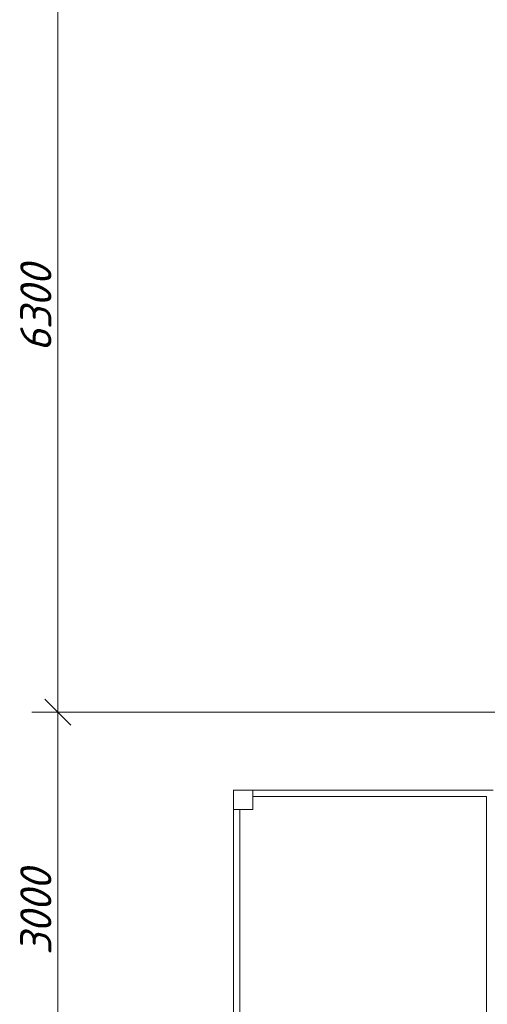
# Model space of a CAD drawing. Header units: millimetres. Extents: x 1114507 to 93926427, y 174473 to 817039.
# Tile 280 of 483: x 1802125 to 1805726, y 205875 to 213456. Entities that reach past the tile are written whole.
import ezdxf

# ---------------------------------------------------------------- set-up
doc = ezdxf.new("R2010")
doc.units = ezdxf.units.MM
doc.layers.add('kcd_tx', color=7, linetype='Continuous')
doc.layers.add('размеры', color=12, linetype='Continuous', lineweight=15)
doc.styles.get("Standard").update_dxf_attribs({"font": 'isocpeui.ttf'})

# ---------------------------------------------------------------- blocks, each defined once
blk = doc.blocks.new('blokqav3mak')
at = {"color": 0, "linetype": 'ByBlock', "lineweight": 0}
for p, q in [((1595964.5, 776225.1), (1596164.5, 776025.1)), ((1596164.5, 776025.1), (1595964.5, 776225.1))]:
    blk.add_line(p, q, dxfattribs=at)
at = {"lineweight": 0, "ltscale": 100}
for p, q in [((1597416.4, 775525.1, 0), (1597416.4, 769325.1, 0)), ((1599416.4, 775525.1), (1597416.4, 775525.1)), ((1599366.4, 775475.1), (1597566.4, 775475.1)), ((1599366.4, 775475.1), (1599366.4, 773525.1)), ((1597466.4, 775375.1, 0), (1597466.4, 769475.1, 0))]:
    blk.add_line(p, q, dxfattribs=at)
at = {"layer": 'kcd_tx', "color": 152, "lineweight": 0, "ltscale": 100}
for p, q in [((1596064.5, 782625.1), (1596064.5, 775925.1)), ((1596064.5, 776325.1), (1596064.5, 772925.1)), ((1599566.4, 776125.1), (1595864.5, 776125.1)), ((1599566.4, 776125.1), (1595864.5, 776125.1))]:
    blk.add_line(p, q, dxfattribs=at)
at = {"layer": 'размеры', "lineweight": 0, "ltscale": 5}
for p, q in [((1597566.4, 775525.1), (1597416.4, 775525.1)), ((1597416.4, 775525.1), (1597416.4, 775375.1)), ((1597566.4, 775375.1), (1597566.4, 775525.1)), ((1597416.4, 775375.1), (1597566.4, 775375.1))]:
    blk.add_line(p, q, dxfattribs=at)
at = {"layer": 'kcd_tx', "color": 152, "lineweight": 0}
for s, p in [('6300', (1596014.5, 778899.1)), ('3000', (1596014.5, 774254.6))]:
    blk.add_text(s, height=240, rotation=90, dxfattribs=at).set_placement(p)

msp = doc.modelspace()

# ---------------------------------------------------------------- block references
at = {"color": 0}
msp.add_blockref('blokqav3mak', (206354.9, -567999.8), dxfattribs=at)

doc.saveas('drawing.dxf')
